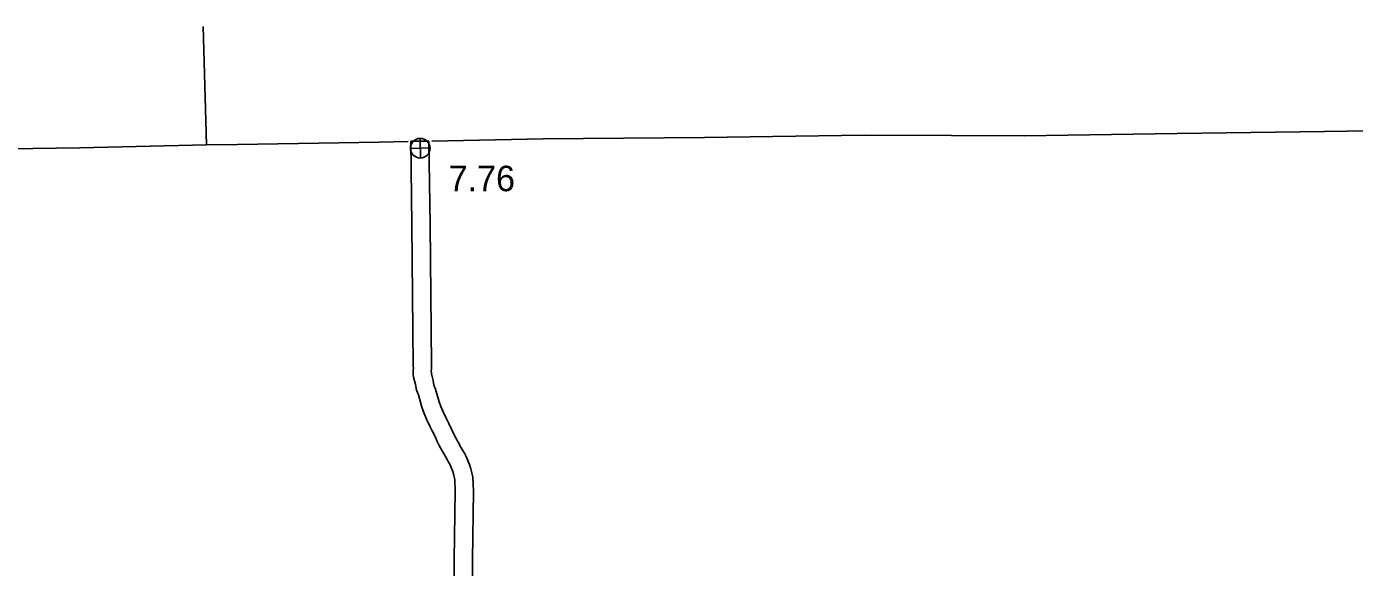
# Model space of a CAD drawing. Extents: x -939622 to -934245, y 1383184 to 1385301.
# Drawn here: x -935406.7 to -935340.8, y 1384348.9 to 1384375.8 of the extents above; entities that cross this region are included whole.
import ezdxf

# ---------------------------------------------------------------- set-up
doc = ezdxf.new("R2010")
doc.units = 0
for name, color, linetype in [('1', 7, 'Continuous'), ('10', 7, 'Continuous'), ('2', 7, 'Continuous'), ('25', 7, 'Continuous'), ('26', 7, 'Continuous')]:
    doc.layers.add(name, color=color, linetype=linetype)

msp = doc.modelspace()

# ---------------------------------------------------------------- linework, layer by layer
at = {"layer": '1'}
for points in [[(-935386.556, 1384370.116), (-935381.028, 1384370.225), (-935373.022, 1384370.301), (-935365.101, 1384370.416), (-935360.763, 1384370.394)], [(-935360.763, 1384370.394), (-935357.164, 1384370.383), (-935349.564, 1384370.499), (-935342.264, 1384370.586), (-935334.41, 1384370.701), (-935333.378, 1384370.71), (-935331.401, 1384370.744), (-935326.397, 1384370.836), (-935318.334, 1384370.904), (-935316.099, 1384370.901)], [(-935415.887, 1384369.553), (-935412.222, 1384369.663), (-935404.022, 1384369.782), (-935397.736, 1384369.93), (-935396.203, 1384369.942), (-935389.171, 1384370.064), (-935387.729, 1384370.093)]]:
    msp.add_lwpolyline(points, dxfattribs=at)
at = {"layer": '10'}
msp.add_line((-935387.605, 1384370.115), (-935386.705, 1384370.116), dxfattribs=at)
for points in [[(-935387.605, 1384370.115), (-935387.547, 1384365.951), (-935387.484, 1384358.974), (-935387.477, 1384358.826), (-935387.487, 1384358.757), (-935387.483, 1384358.534), (-935387.469, 1384358.391), (-935387.378, 1384358.025), (-935387.317, 1384357.739), (-935387.227, 1384357.506), (-935387.056, 1384356.893), (-935386.945, 1384356.584), (-935386.816, 1384356.3), (-935386.644, 1384355.923), (-935386.526, 1384355.687), (-935386.402, 1384355.435), (-935386.332, 1384355.27), (-935386.303, 1384355.217), (-935386.188, 1384354.994), (-935386.042, 1384354.726), (-935385.885, 1384354.447), (-935385.786, 1384354.265), (-935385.724, 1384354.16), (-935385.671, 1384354.066), (-935385.6, 1384353.906), (-935385.521, 1384353.697), (-935385.486, 1384353.587), (-935385.462, 1384353.496), (-935385.423, 1384353.307), (-935385.397, 1384352.71), (-935385.449, 1384349.324), (-935385.453, 1384344.076)], [(-935386.705, 1384370.116), (-935386.647, 1384365.961), (-935386.584, 1384359.001), (-935386.573, 1384358.778), (-935386.586, 1384358.696), (-935386.584, 1384358.588), (-935386.579, 1384358.545), (-935386.5, 1384358.227), (-935386.452, 1384357.996), (-935386.372, 1384357.79), (-935386.198, 1384357.167), (-935386.11, 1384356.923), (-935385.997, 1384356.673), (-935385.831, 1384356.311), (-935385.719, 1384356.086), (-935385.584, 1384355.81), (-935385.521, 1384355.662), (-935385.507, 1384355.637), (-935385.393, 1384355.416), (-935385.255, 1384355.162), (-935385.098, 1384354.883), (-935385.004, 1384354.71), (-935384.945, 1384354.611), (-935384.866, 1384354.471), (-935384.767, 1384354.247), (-935384.671, 1384353.994), (-935384.622, 1384353.84), (-935384.585, 1384353.702), (-935384.527, 1384353.417), (-935384.496, 1384352.722), (-935384.549, 1384349.317), (-935384.553, 1384344.078)]]:
    msp.add_lwpolyline(points, dxfattribs=at)
at = {"layer": '2'}
msp.add_lwpolyline([(-935397.736, 1384369.93), (-935397.907, 1384375.806)], dxfattribs=at)
at = {"layer": '26'}
for p, q in [((-935387.622, 1384369.752), (-935386.645, 1384369.775)), ((-935387.122, 1384369.275), (-935387.145, 1384370.252))]:
    msp.add_line(p, q, dxfattribs=at)
msp.add_circle((-935387.134, 1384369.763), 0.488, dxfattribs=at)

# ---------------------------------------------------------------- texts
at = {"layer": '25'}
msp.add_text('7.76', height=1.2672, dxfattribs=at).set_placement((-935385.728, 1384367.625))

doc.saveas('drawing.dxf')
